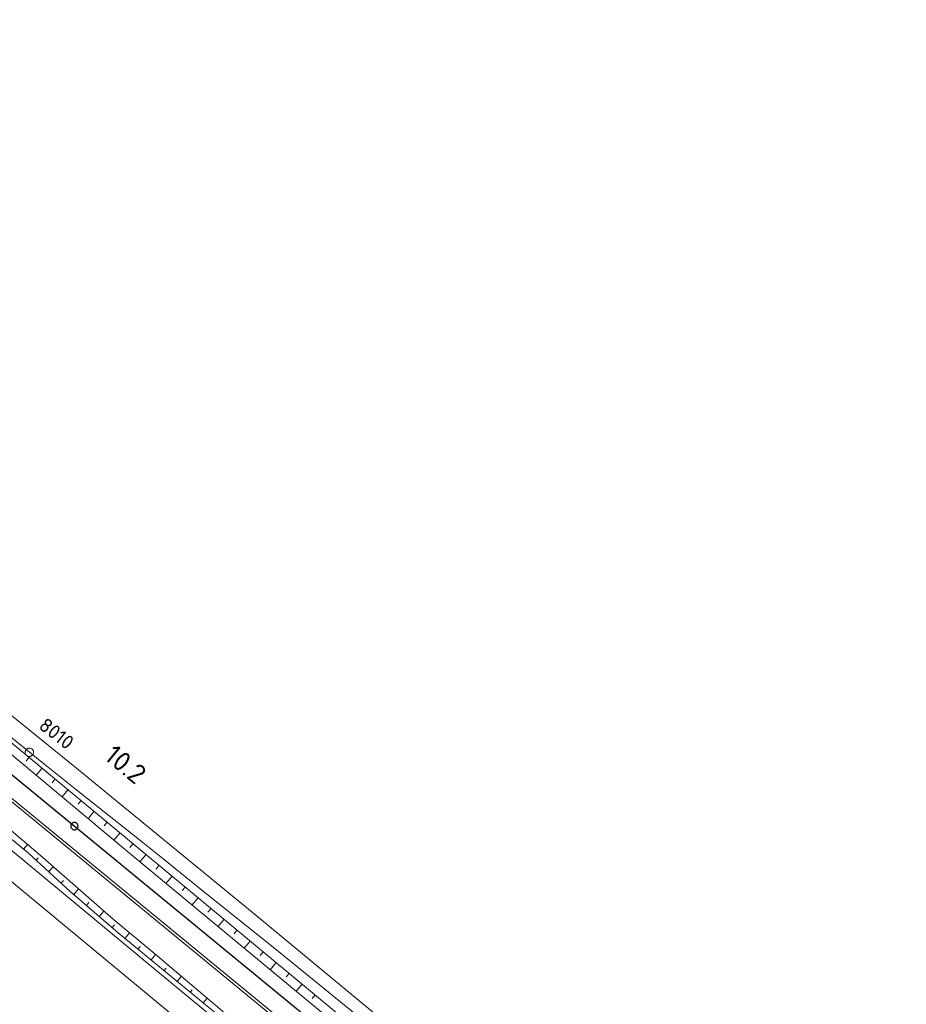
# Model space of a CAD drawing. Header units: metres. Extents: x 3425540 to 3446143, y 5432760 to 5444637.
# Tile 623 of 656: x 3444027 to 3444184, y 5436591 to 5436766. Entities that reach past the tile are written whole.
import ezdxf
from ezdxf.enums import TextEntityAlignment as Align

# ---------------------------------------------------------------- set-up
doc = ezdxf.new("R2010")
doc.units = ezdxf.units.M
for name, color, linetype, lineweight in [('B_Bestand', 9, 'Continuous', 18), ('B_Böschung', 9, 'Continuous', 18), ('B_Flurgrenzen', 9, 'Continuous', 18), ('B_Gleisachse', 9, 'Continuous', 25), ('B_Kilometrierung', 9, 'Continuous', 25), ('Bestand_Neu_Strecke 3443', 9, 'Continuous', 18)]:
    doc.layers.add(name, color=color, linetype=linetype, lineweight=lineweight)
doc.styles.get("Standard").update_dxf_attribs({"font": 'isocpeur.ttf'})

msp = doc.modelspace()

# ---------------------------------------------------------------- linework, layer by layer
at = {"layer": 'B_Bestand'}
for points in [[(3444117.56, 5436566.8), (3444093.43, 5436586.57), (3444069.29, 5436606.55), (3444036.79, 5436633.23), (3444019.57, 5436647.1), (3444002.44, 5436661.77), (3443992.19, 5436670.5), (3443986.14, 5436675.8), (3443976.57, 5436683.14), (3443967.5, 5436689.39), (3443964.18, 5436692.04), (3443961.02, 5436694.86), (3443958.99, 5436696.58)], [(3443957.18, 5436694.81), (3443968.63, 5436685.45), (3443976.3, 5436679.55), (3443987.2, 5436671.03), (3443995.85, 5436663.53), (3443999.15, 5436660.64), (3444011.49, 5436649.95), (3444016.76, 5436645.48), (3444031.21, 5436633.82), (3444037.16, 5436629.06), (3444048.88, 5436619.76), (3444052.4, 5436616.96), (3444058.65, 5436611.86), (3444072.96, 5436600.4), (3444078.31, 5436596.02), (3444085.58, 5436590.1), (3444090.85, 5436585.77), (3444095.53, 5436581.94), (3444102.15, 5436576.55), (3444109.59, 5436570.5), (3444116.34, 5436565.04)], [(3444141.43, 5436523.1), (3444100.23, 5436556.65), (3444051.48, 5436596.84), (3444010.68, 5436630.69)], [(3444007.57, 5436627.67), (3444069.53, 5436576.37), (3444138.49, 5436519.93)]]:
    msp.add_lwpolyline(points, dxfattribs=at)
at = {"layer": 'B_Böschung'}
for p, q in [((3444028.63, 5436634.84), (3444028.12, 5436634.23)), ((3444030.94, 5436632.93), (3444029.92, 5436631.7)), ((3444033.25, 5436631.01), (3444032.73, 5436630.39)), ((3444035.56, 5436629.1), (3444034.52, 5436627.85)), ((3444037.87, 5436627.18), (3444037.34, 5436626.55)), ((3444040.17, 5436625.27), (3444039.12, 5436624)), ((3444042.48, 5436623.35), (3444041.96, 5436622.72)), ((3444044.79, 5436621.44), (3444043.73, 5436620.16)), ((3444027.65, 5436618.58), (3444028.35, 5436619.43)), ((3444047.1, 5436619.52), (3444046.57, 5436618.88)), ((3444029.91, 5436616.61), (3444030.29, 5436617.03)), ((3444049.41, 5436617.61), (3444048.34, 5436616.32)), ((3444032.12, 5436614.58), (3444032.94, 5436615.48)), ((3444051.72, 5436615.69), (3444051.19, 5436615.05)), ((3444034.34, 5436612.56), (3444034.77, 5436613.03)), ((3444054.03, 5436613.78), (3444052.96, 5436612.49)), ((3444036.57, 5436610.56), (3444037.43, 5436611.55)), ((3444056.34, 5436611.86), (3444055.81, 5436611.22)), ((3444058.65, 5436609.94), (3444057.58, 5436608.66)), ((3444038.84, 5436608.6), (3444039.27, 5436609.09)), ((3444060.96, 5436608.03), (3444060.42, 5436607.39)), ((3444041.11, 5436606.64), (3444041.95, 5436607.6)), ((3444063.26, 5436606.11), (3444062.2, 5436604.84)), ((3444043.39, 5436604.68), (3444043.8, 5436605.16)), ((3444045.68, 5436602.75), (3444046.5, 5436603.73)), ((3444065.57, 5436604.2), (3444065.04, 5436603.56)), ((3444047.99, 5436600.84), (3444048.39, 5436601.32)), ((3444067.88, 5436602.28), (3444066.83, 5436601.01)), ((3444050.31, 5436598.93), (3444051.09, 5436599.88)), ((3444070.19, 5436600.37), (3444069.66, 5436599.73)), ((3444052.62, 5436597.02), (3444053, 5436597.48)), ((3444072.5, 5436598.45), (3444071.45, 5436597.18)), ((3444054.94, 5436595.11), (3444055.68, 5436596.01)), ((3444074.81, 5436596.54), (3444074.28, 5436595.9)), ((3444077.12, 5436594.62), (3444076.07, 5436593.36)), ((3444057.25, 5436593.21), (3444057.61, 5436593.64)), ((3444059.57, 5436591.3), (3444060.26, 5436592.13)), ((3444079.43, 5436592.71), (3444078.9, 5436592.07))]:
    msp.add_line(p, q, dxfattribs=at)
for points in [[(3444168.9, 5436517.46), (3444165.47, 5436520.28), (3444157.93, 5436526.49), (3444151.99, 5436531.36), (3444128.95, 5436550.14), (3444115.42, 5436561.12), (3444092.25, 5436580.01), (3444077.83, 5436591.89), (3444046.46, 5436617.87), (3444014.37, 5436644.69)], [(3444169.93, 5436518.56), (3444132.22, 5436549.26), (3444103.87, 5436572.26), (3444086.65, 5436586.71), (3444015.27, 5436645.93)], [(3444014.56, 5436631.08), (3444023.53, 5436623.53), (3444030.6, 5436617.53), (3444043.57, 5436606.18), (3444051.31, 5436599.71), (3444063.74, 5436589.19), (3444076.58, 5436578.5), (3444085.16, 5436571.6), (3444094.76, 5436563.49), (3444107.65, 5436553.36), (3444115.77, 5436546.96), (3444129.69, 5436535.61), (3444150.66, 5436518.69), (3444165.17, 5436507.15), (3444171.8, 5436501.73)], [(3444013.78, 5436630.05), (3444028.59, 5436617.8), (3444035.96, 5436611.09), (3444044.48, 5436603.74), (3444083.69, 5436571.42), (3444161.14, 5436507.55), (3444170.43, 5436499.99)]]:
    msp.add_lwpolyline(points, dxfattribs=at)
at = {"layer": 'B_Flurgrenzen'}
msp.add_lwpolyline([(3444029.3, 5436635.32), (3444029.35, 5436635.4), (3444029.39, 5436635.48), (3444029.43, 5436635.58), (3444029.45, 5436635.67), (3444029.45, 5436635.76), (3444029.45, 5436635.86), (3444029.44, 5436635.95), (3444029.41, 5436636.04), (3444029.37, 5436636.13), (3444029.32, 5436636.2), (3444029.27, 5436636.28), (3444029.2, 5436636.34), (3444029.13, 5436636.4), (3444029.04, 5436636.45), (3444028.96, 5436636.48), (3444028.87, 5436636.52), (3444028.78, 5436636.53), (3444028.68, 5436636.53), (3444028.59, 5436636.52), (3444028.5, 5436636.5), (3444028.41, 5436636.47), (3444028.33, 5436636.43), (3444028.24, 5436636.37), (3444028.18, 5436636.31), (3444028.11, 5436636.24), (3444028.06, 5436636.16), (3444028.02, 5436636.08), (3444027.99, 5436635.99), (3444027.97, 5436635.9), (3444027.96, 5436635.81), (3444027.96, 5436635.71), (3444027.97, 5436635.62), (3444028, 5436635.53), (3444028.04, 5436635.44), (3444028.09, 5436635.36), (3444028.15, 5436635.29), (3444028.21, 5436635.22), (3444028.29, 5436635.17), (3444028.37, 5436635.12), (3444028.45, 5436635.08), (3444028.54, 5436635.05), (3444028.64, 5436635.04), (3444028.73, 5436635.03), (3444028.82, 5436635.04), (3444028.92, 5436635.07), (3444029, 5436635.1), (3444029.09, 5436635.14), (3444029.17, 5436635.19), (3444029.24, 5436635.25), (3444029.3, 5436635.32)], dxfattribs=at)
at = {"layer": 'B_Gleisachse'}
msp.add_line((3443862.18, 5436765.86), (3444500.32, 5436242.34), dxfattribs=at)
at = {"layer": 'B_Kilometrierung'}
msp.add_lwpolyline([(3444037.35, 5436622.68), (3444037.34, 5436622.76), (3444037.33, 5436622.85), (3444037.3, 5436622.92), (3444037.27, 5436622.99), (3444037.22, 5436623.07), (3444037.17, 5436623.13), (3444037.11, 5436623.18), (3444037.05, 5436623.23), (3444036.97, 5436623.27), (3444036.9, 5436623.3), (3444036.82, 5436623.32), (3444036.74, 5436623.33), (3444036.66, 5436623.33), (3444036.57, 5436623.32), (3444036.5, 5436623.3), (3444036.42, 5436623.27), (3444036.35, 5436623.23), (3444036.28, 5436623.18), (3444036.22, 5436623.13), (3444036.17, 5436623.07), (3444036.13, 5436622.99), (3444036.09, 5436622.92), (3444036.07, 5436622.85), (3444036.05, 5436622.76), (3444036.05, 5436622.68), (3444036.05, 5436622.6), (3444036.07, 5436622.52), (3444036.09, 5436622.44), (3444036.13, 5436622.37), (3444036.17, 5436622.3), (3444036.22, 5436622.24), (3444036.28, 5436622.18), (3444036.35, 5436622.13), (3444036.42, 5436622.09), (3444036.5, 5436622.06), (3444036.57, 5436622.04), (3444036.66, 5436622.03), (3444036.74, 5436622.03), (3444036.82, 5436622.04), (3444036.9, 5436622.06), (3444036.97, 5436622.09), (3444037.05, 5436622.13), (3444037.11, 5436622.18), (3444037.17, 5436622.24), (3444037.22, 5436622.3), (3444037.27, 5436622.37), (3444037.3, 5436622.44), (3444037.33, 5436622.52), (3444037.34, 5436622.6), (3444037.35, 5436622.68)], dxfattribs=at)
at = {"layer": 'Bestand_Neu_Strecke 3443', "linetype": 'Continuous'}
for p, q in [((3443859.8, 5436762.96), (3444497.94, 5436239.44)), ((3443860.12, 5436763.34), (3444498.26, 5436239.83))]:
    msp.add_line(p, q, dxfattribs=at)

# ---------------------------------------------------------------- texts
at = {"layer": 'B_Bestand'}
msp.add_text('8010', height=2.5, rotation=322.2167, dxfattribs=at).set_placement((3444030.17, 5436640.13))
at = {"layer": 'B_Kilometrierung'}
msp.add_text('10.2', height=3.499, rotation=320.6351, dxfattribs=at).set_placement((3444045.78, 5436633.64), align=Align.MIDDLE)

doc.saveas('drawing.dxf')
